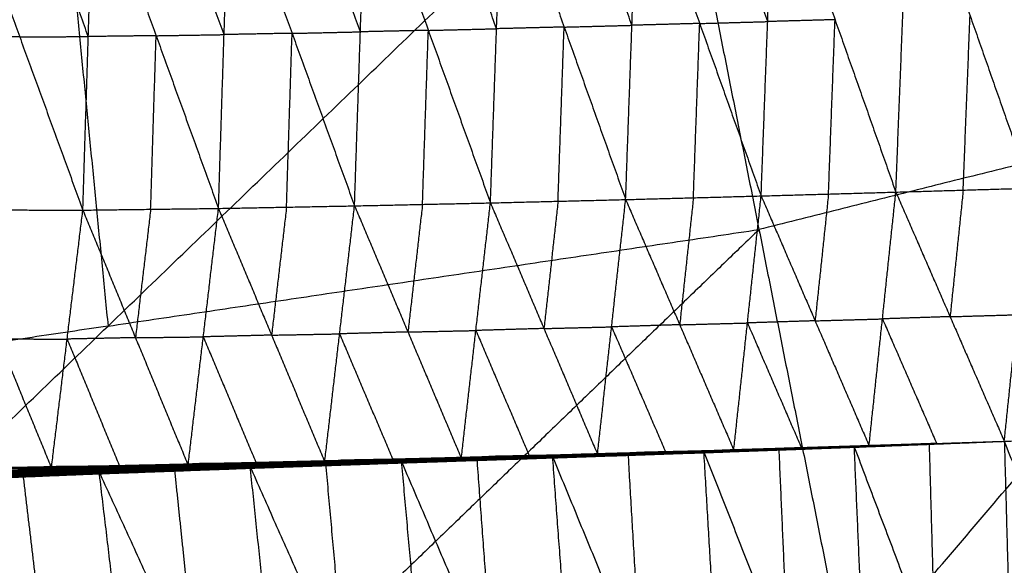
# Model space of a CAD drawing. Header units: millimetres. Extents: x -106 to 110, y -96 to 120.
# Tile 465 of 656: x 13.4 to 19.78, y -72.52 to -68.99. Entities that reach past the tile are written whole.
import ezdxf

# ---------------------------------------------------------------- set-up
doc = ezdxf.new("R2010")
doc.units = ezdxf.units.MM
doc.header["$MEASUREMENT"] = 0
doc.layers.add('Default', color=7, linetype='Continuous', true_color=0x000000)

msp = doc.modelspace()

# ---------------------------------------------------------------- linework, layer by layer
at = {"layer": 'Default'}
for points in [[(18.7644, -73.234, 6.9532), (22.0442, -69.3819, 6.2709), (25.324, -65.5297, 5.5886)], [(10.3328, -74.4847, 6.9532), (13.9744, -70.9726, 6.2709), (17.616, -67.4605, 5.5886)], [(17.616, -67.4605, 5.5886), (18.1902, -70.3472, 6.2709), (18.7644, -73.234, 6.9532)], [(19.0766, -70.1045, 1.301), (19.1211, -68.9751, 0.5182), (19.1656, -67.8457, -0.2646)], [(19.1656, -67.8457, -0.2646), (19.5572, -68.9622, 0.5403), (19.9488, -70.0787, 1.3453)], [(17.3673, -69.024, 0.4339), (17.1681, -68.4653, 0.0327), (16.969, -67.9066, -0.3685)], [(17.3267, -70.1529, 1.2172), (17.3673, -69.024, 0.4339), (17.4079, -67.8951, -0.3493)], [(17.4079, -67.8951, -0.3493), (17.8061, -69.0122, 0.4544), (18.2042, -70.1293, 1.2581)], [(18.2465, -69, 0.4752), (18.0475, -68.4415, 0.0733), (17.8484, -67.8829, -0.3285)], [(18.2042, -70.1293, 1.2581), (18.2465, -69, 0.4752), (18.2888, -67.8708, -0.3077)], [(18.2888, -67.8708, -0.3077), (18.6827, -68.9876, 0.4966), (19.0766, -70.1045, 1.301)], [(13.8466, -69.097, 0.3122), (13.642, -68.5358, -0.0812), (13.4375, -67.9746, -0.4746)], [(13.8113, -70.2213, 1.0934), (13.8466, -69.097, 0.3122), (13.8818, -67.9727, -0.469)], [(13.8818, -67.9727, -0.469), (14.2858, -69.0914, 0.3239), (14.6898, -70.2102, 1.1167)], [(14.7259, -69.0843, 0.3338), (14.5239, -68.5249, -0.0626), (14.322, -67.9655, -0.459)], [(14.6898, -70.2102, 1.1167), (14.7259, -69.0843, 0.3338), (14.7621, -67.9584, -0.4491)], [(14.7621, -67.9584, -0.4491), (15.1664, -69.076, 0.3483), (15.5708, -70.1936, 1.1457)], [(15.6087, -69.0663, 0.3621), (15.4065, -68.5075, -0.0366), (15.2043, -67.9487, -0.4353)], [(15.5708, -70.1936, 1.1457), (15.6087, -69.0663, 0.3621), (15.6466, -67.9391, -0.4215)], [(15.6466, -67.9391, -0.4215), (16.0488, -69.0568, 0.379), (16.451, -70.1744, 1.1795)], [(16.4905, -69.0462, 0.3959), (16.2894, -68.4874, -0.0043), (16.0883, -67.9286, -0.4046)], [(16.451, -70.1744, 1.1795), (16.4905, -69.0462, 0.3959), (16.53, -67.918, -0.3877)], [(16.53, -67.918, -0.3877), (16.9283, -69.0354, 0.4148), (17.3267, -70.1529, 1.2172)], [(12.9932, -67.9766, -0.4803), (13.4023, -69.0989, 0.3065), (13.8113, -70.2213, 1.0934)], [(13.6859, -68.0435, 5.5886), (13.8301, -69.508, 5.9297), (13.9744, -70.9726, 6.2709)], [(18.6827, -68.9876, 0.4966), (18.4646, -68.9938, 0.4859), (18.2465, -69, 0.4752)], [(18.6404, -70.1169, 1.2795), (18.6616, -69.5523, 0.8881), (18.6827, -68.9876, 0.4966)], [(19.5127, -70.0916, 1.3231), (19.5349, -69.5269, 0.9317), (19.5572, -68.9622, 0.5403)], [(16.0488, -69.0568, 0.379), (15.8287, -69.0616, 0.3705), (15.6087, -69.0663, 0.3621)], [(16.0109, -70.184, 1.1626), (16.0298, -69.6204, 0.7708), (16.0488, -69.0568, 0.379)], [(16.0488, -69.0568, 0.379), (16.2696, -69.0515, 0.3875), (16.4905, -69.0462, 0.3959)], [(16.9283, -69.0354, 0.4148), (16.7094, -69.0408, 0.4053), (16.4905, -69.0462, 0.3959)], [(16.8888, -70.1636, 1.1983), (16.9086, -69.5995, 0.8066), (16.9283, -69.0354, 0.4148)], [(16.9283, -69.0354, 0.4148), (17.1478, -69.0297, 0.4243), (17.3673, -69.024, 0.4339)], [(17.8061, -69.0122, 0.4544), (17.5867, -69.0181, 0.4441), (17.3673, -69.024, 0.4339)], [(17.7655, -70.1411, 1.2376), (17.7858, -69.5767, 0.846), (17.8061, -69.0122, 0.4544)], [(17.8061, -69.0122, 0.4544), (18.0263, -69.0061, 0.4648), (18.2465, -69, 0.4752)], [(13.4023, -69.0989, 0.3065), (13.18, -69.0984, 0.3018), (12.9578, -69.0979, 0.2971)], [(13.4023, -69.0989, 0.3065), (13.6244, -69.098, 0.3094), (13.8466, -69.097, 0.3122)], [(14.2858, -69.0914, 0.3239), (14.0662, -69.0942, 0.318), (13.8466, -69.097, 0.3122)], [(14.2505, -70.2157, 1.105), (14.2682, -69.6536, 0.7145), (14.2858, -69.0914, 0.3239)], [(14.2858, -69.0914, 0.3239), (14.5059, -69.0879, 0.3288), (14.7259, -69.0843, 0.3338)], [(15.1664, -69.076, 0.3483), (14.9462, -69.0801, 0.341), (14.7259, -69.0843, 0.3338)], [(15.1303, -70.2019, 1.1312), (15.1484, -69.6389, 0.7397), (15.1664, -69.076, 0.3483)], [(15.1664, -69.076, 0.3483), (15.3876, -69.0712, 0.3552), (15.6087, -69.0663, 0.3621)], [(22.0442, -69.3819, 6.2709), (20.1172, -69.8645, 6.2709), (18.1902, -70.3472, 6.2709)], [(19.0766, -70.1045, 1.301), (19.5127, -70.0916, 1.3231), (19.9488, -70.0787, 1.3453)], [(19.779, -71.7188, 3.7056), (19.8639, -70.8988, 2.5254), (19.9488, -70.0787, 1.3453)], [(17.3267, -70.1529, 1.2172), (17.7655, -70.1411, 1.2376), (18.2042, -70.1293, 1.2581)], [(17.7655, -70.1411, 1.2376), (17.7211, -70.5526, 1.8281), (17.6768, -70.964, 2.4186)], [(18.027, -71.7751, 3.6199), (18.1156, -70.9522, 2.439), (18.2042, -70.1293, 1.2581)], [(18.2042, -70.1293, 1.2581), (18.6404, -70.1169, 1.2795), (19.0766, -70.1045, 1.301)], [(18.2042, -70.1293, 1.2581), (18.5537, -70.9383, 2.4597), (18.9031, -71.7473, 3.6614)], [(18.6404, -70.1169, 1.2795), (18.597, -70.5276, 1.8696), (18.5537, -70.9383, 2.4597)], [(18.9031, -71.7473, 3.6614), (18.9899, -70.9259, 2.4812), (19.0766, -70.1045, 1.301)], [(19.0766, -70.1045, 1.301), (19.4278, -70.9116, 2.5033), (19.779, -71.7188, 3.7056)], [(19.5127, -70.0916, 1.3231), (19.4703, -70.5016, 1.9132), (19.4278, -70.9116, 2.5033)], [(14.6898, -70.2102, 1.1167), (15.1303, -70.2019, 1.1312), (15.5708, -70.1936, 1.1457)], [(15.1303, -70.2019, 1.1312), (15.082, -70.6165, 1.7221), (15.0337, -71.0312, 2.3129)], [(15.3777, -71.8521, 3.5091), (15.4742, -71.0228, 2.3274), (15.5708, -70.1936, 1.1457)], [(15.5708, -70.1936, 1.1457), (16.0109, -70.184, 1.1626), (16.451, -70.1744, 1.1795)], [(15.5708, -70.1936, 1.1457), (15.9166, -71.0108, 2.3447), (16.2624, -71.828, 3.5438)], [(16.0109, -70.184, 1.1626), (15.9638, -70.5974, 1.7537), (15.9166, -71.0108, 2.3447)], [(16.2624, -71.828, 3.5438), (16.3567, -71.0012, 2.3617), (16.451, -70.1744, 1.1795)], [(16.451, -70.1744, 1.1795), (16.8888, -70.1636, 1.1983), (17.3267, -70.1529, 1.2172)], [(16.451, -70.1744, 1.1795), (16.7977, -70.9883, 2.3801), (17.1444, -71.8022, 3.5806)], [(16.8888, -70.1636, 1.1983), (16.8433, -70.576, 1.7892), (16.7977, -70.9883, 2.3801)], [(17.1444, -71.8022, 3.5806), (17.2356, -70.9776, 2.3989), (17.3267, -70.1529, 1.2172)], [(17.3267, -70.1529, 1.2172), (17.6768, -70.964, 2.4186), (18.027, -71.7751, 3.6199)], [(12.9224, -70.2193, 1.0746), (13.2651, -71.0557, 2.2601), (13.6079, -71.8921, 3.4457)], [(12.9224, -70.2193, 1.0746), (13.3668, -70.2203, 1.084), (13.8113, -70.2213, 1.0934)], [(13.6079, -71.8921, 3.4457), (13.7096, -71.0567, 2.2695), (13.8113, -70.2213, 1.0934)], [(13.8113, -70.2213, 1.0934), (14.2505, -70.2157, 1.105), (14.6898, -70.2102, 1.1167)], [(13.8113, -70.2213, 1.0934), (14.1522, -71.0477, 2.285), (14.493, -71.8741, 3.4766)], [(14.2505, -70.2157, 1.105), (14.2014, -70.6317, 1.695), (14.1522, -71.0477, 2.285)], [(14.493, -71.8741, 3.4766), (14.5914, -71.0422, 2.2967), (14.6898, -70.2102, 1.1167)], [(14.6898, -70.2102, 1.1167), (15.0337, -71.0312, 2.3129), (15.3777, -71.8521, 3.5091)], [(13.9744, -70.9726, 6.2709), (16.0823, -70.6599, 6.2709), (18.1902, -70.3472, 6.2709)], [(18.1902, -70.3472, 6.2709), (16.3694, -72.1033, 6.612), (14.5486, -73.8593, 6.9532)], [(19.4278, -70.9116, 2.5033), (19.6459, -70.9052, 2.5143), (19.8639, -70.8988, 2.5254)], [(13.9744, -70.9726, 6.2709), (12.0093, -71.2641, 6.2709), (10.0443, -71.5556, 6.2709)], [(17.6768, -70.964, 2.4186), (17.4562, -70.9708, 2.4087), (17.2356, -70.9776, 2.3989)], [(17.6768, -70.964, 2.4186), (17.8962, -70.9581, 2.4288), (18.1156, -70.9522, 2.439)], [(18.5537, -70.9383, 2.4597), (18.3346, -70.9453, 2.4494), (18.1156, -70.9522, 2.439)], [(18.1156, -70.9522, 2.439), (18.2903, -71.3567, 3.0398), (18.4651, -71.7612, 3.6407)], [(18.5537, -70.9383, 2.4597), (18.7718, -70.9321, 2.4705), (18.9899, -70.9259, 2.4812)], [(19.4278, -70.9116, 2.5033), (19.2088, -70.9188, 2.4922), (18.9899, -70.9259, 2.4812)], [(18.9899, -70.9259, 2.4812), (19.1655, -71.3294, 3.0824), (19.3411, -71.733, 3.6835)], [(15.0337, -71.0312, 2.3129), (14.8126, -71.0367, 2.3048), (14.5914, -71.0422, 2.2967)], [(15.0337, -71.0312, 2.3129), (15.254, -71.027, 2.3202), (15.4742, -71.0228, 2.3274)], [(15.9166, -71.0108, 2.3447), (15.6954, -71.0168, 2.3361), (15.4742, -71.0228, 2.3274)], [(15.4742, -71.0228, 2.3274), (15.6472, -71.4314, 2.9269), (15.8201, -71.84, 3.5264)], [(15.9166, -71.0108, 2.3447), (16.1367, -71.006, 2.3532), (16.3567, -71.0012, 2.3617)], [(16.7977, -70.9883, 2.3801), (16.5772, -70.9948, 2.3709), (16.3567, -71.0012, 2.3617)], [(16.3567, -71.0012, 2.3617), (16.5301, -71.4082, 2.9619), (16.7034, -71.8151, 3.5622)], [(16.7977, -70.9883, 2.3801), (17.0166, -70.9829, 2.3895), (17.2356, -70.9776, 2.3989)], [(17.2356, -70.9776, 2.3989), (17.4106, -71.3831, 2.9996), (17.5857, -71.7887, 3.6003)], [(13.2651, -71.0557, 2.2601), (13.4874, -71.0562, 2.2648), (13.7096, -71.0567, 2.2695)], [(14.1522, -71.0477, 2.285), (13.9309, -71.0522, 2.2772), (13.7096, -71.0567, 2.2695)], [(13.7096, -71.0567, 2.2695), (13.88, -71.4699, 2.8653), (14.0505, -71.8831, 3.4611)], [(14.1522, -71.0477, 2.285), (14.3718, -71.0449, 2.2908), (14.5914, -71.0422, 2.2967)], [(14.5914, -71.0422, 2.2967), (14.7634, -71.4526, 2.8948), (14.9354, -71.8631, 3.4929)], [(18.7644, -73.234, 6.9532), (22.8986, -72.1984, 6.9532), (27.0328, -71.1629, 6.9532)], [(19.3897, -76.3776, 7.9444), (23.2112, -73.7702, 7.4488), (27.0328, -71.1629, 6.9532)], [(18.7978, -71.7561, 3.6498), (19.2884, -71.7374, 3.6777), (19.779, -71.7188, 3.7056)], [(18.8015, -71.7533, 3.6533), (19.0468, -71.744, 3.6673), (19.2921, -71.7346, 3.6812)], [(19.2884, -71.7374, 3.6777), (19.0449, -71.7454, 3.6655), (18.8015, -71.7533, 3.6533)], [(19.294, -71.738, 3.6751), (19.0487, -71.7473, 3.6612), (18.8034, -71.7567, 3.6472)], [(18.8052, -71.7505, 3.6569), (19.2921, -71.7346, 3.6812), (19.779, -71.7188, 3.7056)], [(18.8091, -71.7572, 3.6447), (19.294, -71.738, 3.6751), (19.779, -71.7188, 3.7056)], [(19.2987, -71.7372, 3.6741), (19.0562, -71.7468, 3.6589), (18.8137, -71.7565, 3.6437)], [(18.8183, -71.7557, 3.6427), (19.2987, -71.7372, 3.6741), (19.779, -71.7188, 3.7056)], [(19.3006, -71.7365, 3.6741), (19.0604, -71.7458, 3.6583), (18.8202, -71.755, 3.6426)], [(18.8222, -71.7543, 3.6426), (19.3006, -71.7365, 3.6741), (19.779, -71.7188, 3.7056)], [(19.3022, -71.7358, 3.6745), (19.063, -71.7446, 3.6588), (18.8238, -71.7535, 3.643)], [(18.8255, -71.7528, 3.6435), (19.3022, -71.7358, 3.6745), (19.779, -71.7188, 3.7056)], [(19.3047, -71.7344, 3.6775), (19.0663, -71.7429, 3.6619), (18.8279, -71.7514, 3.6464)], [(18.8303, -71.75, 3.6494), (19.3047, -71.7344, 3.6775), (19.779, -71.7188, 3.7056)], [(19.3411, -71.733, 3.6835), (19.1039, -71.7408, 3.6695), (18.8667, -71.7486, 3.6554)], [(18.8667, -71.7486, 3.6554), (19.0857, -71.7415, 3.6664), (19.3047, -71.7344, 3.6775)], [(18.9031, -71.7473, 3.6614), (19.3411, -71.733, 3.6835), (19.779, -71.7188, 3.7056)], [(19.2884, -71.7374, 3.6777), (19.2912, -71.7377, 3.6764), (19.294, -71.738, 3.6751)], [(19.2921, -71.7346, 3.6812), (19.3117, -72.4388, 3.3889), (19.3312, -73.1429, 3.0965)], [(19.294, -71.738, 3.6751), (19.2963, -71.7376, 3.6746), (19.2987, -71.7372, 3.6741)], [(19.2987, -71.7372, 3.6741), (19.2996, -71.7369, 3.6741), (19.3006, -71.7365, 3.6741)], [(19.3006, -71.7365, 3.6741), (19.3014, -71.7362, 3.6743), (19.3022, -71.7358, 3.6745)], [(19.3022, -71.7358, 3.6745), (19.3035, -71.7351, 3.676), (19.3047, -71.7344, 3.6775)], [(19.779, -71.7188, 3.7056), (20.4498, -71.6969, 3.7418), (21.1206, -71.675, 3.7779)], [(19.779, -71.7188, 3.7056), (19.7791, -71.7188, 3.7056), (19.7791, -71.7188, 3.7056)], [(19.779, -71.7188, 3.7056), (19.8181, -73.127, 3.1209), (19.8572, -74.5353, 2.5362)], [(19.779, -71.7188, 3.7056), (20.3338, -73.1116, 3.151), (20.8887, -74.5045, 2.5963)], [(16.2624, -71.828, 3.5438), (16.7034, -71.8151, 3.5622), (17.1444, -71.8022, 3.5806)], [(16.8256, -71.8259, 3.5617), (17.3286, -71.8041, 3.5866), (17.8315, -71.7822, 3.6115)], [(16.8256, -71.8259, 3.5617), (17.3193, -71.8088, 3.5822), (17.8129, -71.7916, 3.6026)], [(16.8386, -71.8201, 3.5655), (17.0901, -71.8092, 3.578), (17.3415, -71.7982, 3.5904)], [(16.8516, -71.8142, 3.5694), (17.3415, -71.7982, 3.5904), (17.8315, -71.7822, 3.6115)], [(16.8566, -71.8261, 3.5539), (17.3347, -71.8088, 3.5783), (17.8129, -71.7916, 3.6026)], [(16.8566, -71.8261, 3.5539), (17.3452, -71.8094, 3.5746), (17.8339, -71.7927, 3.5953)], [(16.8826, -71.8195, 3.5502), (17.367, -71.8042, 3.5712), (17.8514, -71.7888, 3.5921)], [(16.8826, -71.8195, 3.5502), (17.3582, -71.8061, 3.5728), (17.8339, -71.7927, 3.5953)], [(17.3726, -71.802, 3.5706), (17.1304, -71.8097, 3.5601), (16.8882, -71.8173, 3.5496)], [(16.8939, -71.8151, 3.549), (17.3764, -71.8005, 3.5703), (17.8589, -71.7859, 3.5916)], [(16.8939, -71.8151, 3.549), (17.3726, -71.802, 3.5706), (17.8514, -71.7888, 3.5921)], [(17.3814, -71.7983, 3.5705), (17.1401, -71.8056, 3.5599), (16.8989, -71.8129, 3.5492)], [(16.9039, -71.8107, 3.5494), (17.3847, -71.7968, 3.571), (17.8655, -71.7828, 3.5925)], [(16.9039, -71.8107, 3.5494), (17.3814, -71.7983, 3.5705), (17.8589, -71.7859, 3.5916)], [(17.3926, -71.7938, 3.5756), (17.1522, -71.8008, 3.5648), (16.9118, -71.8078, 3.5541)], [(16.9198, -71.8048, 3.5587), (17.3978, -71.7915, 3.5799), (17.8758, -71.7783, 3.6011)], [(16.9198, -71.8048, 3.5587), (17.3926, -71.7938, 3.5756), (17.8655, -71.7828, 3.5925)], [(16.9198, -71.8048, 3.5587), (17.0321, -71.8035, 3.5697), (17.1444, -71.8022, 3.5806)], [(17.5101, -71.7902, 3.5909), (17.2711, -71.7969, 3.5803), (17.0321, -71.8035, 3.5697)], [(17.0321, -71.8035, 3.5697), (17.2149, -71.7975, 3.5748), (17.3978, -71.7915, 3.5799)], [(17.1444, -71.8022, 3.5806), (17.5857, -71.7887, 3.6003), (18.027, -71.7751, 3.6199)], [(17.1444, -71.8022, 3.5806), (17.5101, -71.7902, 3.5909), (17.8758, -71.7783, 3.6011)], [(17.3286, -71.8041, 3.5866), (17.5754, -71.7955, 3.5968), (17.8222, -71.7869, 3.6071)], [(17.3347, -71.8088, 3.5783), (17.5791, -71.8005, 3.5886), (17.8234, -71.7922, 3.599)], [(17.3415, -71.7982, 3.5904), (17.3828, -72.5011, 3.2962), (17.4241, -73.2041, 3.002)], [(17.8234, -71.7922, 3.599), (17.5843, -71.8008, 3.5868), (17.3452, -71.8094, 3.5746)], [(17.3582, -71.8061, 3.5728), (17.6004, -71.7984, 3.5832), (17.8426, -71.7907, 3.5937)], [(17.8426, -71.7907, 3.5937), (17.6048, -71.7975, 3.5825), (17.367, -71.8042, 3.5712)], [(17.367, -71.8042, 3.5712), (17.3698, -71.8031, 3.5709), (17.3726, -71.802, 3.5706)], [(17.3726, -71.802, 3.5706), (17.6139, -71.7946, 3.5812), (17.8551, -71.7873, 3.5919)], [(17.8551, -71.7873, 3.5919), (17.6158, -71.7939, 3.5811), (17.3764, -71.8005, 3.5703)], [(17.3764, -71.8005, 3.5703), (17.3789, -71.7994, 3.5704), (17.3814, -71.7983, 3.5705)], [(17.3814, -71.7983, 3.5705), (17.6218, -71.7913, 3.5813), (17.8622, -71.7844, 3.592)], [(17.8622, -71.7844, 3.592), (17.6234, -71.7906, 3.5815), (17.3847, -71.7968, 3.571)], [(17.3847, -71.7968, 3.571), (17.3886, -71.7953, 3.5733), (17.3926, -71.7938, 3.5756)], [(17.3926, -71.7938, 3.5756), (17.6316, -71.7872, 3.5862), (17.8706, -71.7805, 3.5968)], [(17.8706, -71.7805, 3.5968), (17.6342, -71.786, 3.5883), (17.3978, -71.7915, 3.5799)], [(17.5101, -71.7902, 3.5909), (17.7308, -71.7835, 3.6007), (17.9514, -71.7767, 3.6105)], [(17.5857, -71.7887, 3.6003), (17.5479, -71.7895, 3.5956), (17.5101, -71.7902, 3.5909)], [(17.8129, -71.7916, 3.6026), (18.3091, -71.7711, 3.6297), (18.8052, -71.7505, 3.6569)], [(17.8129, -71.7916, 3.6026), (18.3053, -71.7738, 3.6262), (18.7978, -71.7561, 3.6498)], [(17.8129, -71.7916, 3.6026), (17.8222, -71.7869, 3.6071), (17.8315, -71.7822, 3.6115)], [(17.8129, -71.7916, 3.6026), (17.8234, -71.7922, 3.599), (17.8339, -71.7927, 3.5953)], [(17.8222, -71.7869, 3.6071), (18.0703, -71.7766, 3.6206), (18.3184, -71.7663, 3.6342)], [(18.3091, -71.7711, 3.6297), (18.0656, -71.779, 3.6184), (17.8222, -71.7869, 3.6071)], [(18.3158, -71.7744, 3.6226), (18.0696, -71.7833, 3.6108), (17.8234, -71.7922, 3.599)], [(17.8315, -71.7822, 3.6115), (18.3184, -71.7663, 3.6342), (18.8052, -71.7505, 3.6569)], [(17.8315, -71.7822, 3.6115), (17.9141, -73.188, 3.0231), (17.9966, -74.5939, 2.4346)], [(17.8315, -71.7822, 3.6115), (18.3795, -73.1731, 3.0478), (18.9274, -74.5641, 2.4841)], [(17.8339, -71.7927, 3.5953), (18.3158, -71.7744, 3.6226), (18.7978, -71.7561, 3.6498)], [(17.8339, -71.7927, 3.5953), (18.3215, -71.775, 3.62), (18.8091, -71.7572, 3.6447)], [(17.8339, -71.7927, 3.5953), (17.8426, -71.7907, 3.5937), (17.8514, -71.7888, 3.5921)], [(18.3302, -71.773, 3.6184), (18.0864, -71.7819, 3.6061), (17.8426, -71.7907, 3.5937)], [(17.8514, -71.7888, 3.5921), (18.3348, -71.7722, 3.6174), (18.8183, -71.7557, 3.6427)], [(17.8514, -71.7888, 3.5921), (18.3302, -71.773, 3.6184), (18.8091, -71.7572, 3.6447)], [(17.8514, -71.7888, 3.5921), (17.8551, -71.7873, 3.5919), (17.8589, -71.7859, 3.5916)], [(18.3386, -71.7708, 3.6171), (18.0969, -71.7791, 3.6045), (17.8551, -71.7873, 3.5919)], [(17.8589, -71.7859, 3.5916), (18.3405, -71.7701, 3.6171), (18.8222, -71.7543, 3.6426)], [(17.8589, -71.7859, 3.5916), (18.3386, -71.7708, 3.6171), (18.8183, -71.7557, 3.6427)], [(17.8589, -71.7859, 3.5916), (17.8622, -71.7844, 3.592), (17.8655, -71.7828, 3.5925)], [(18.3438, -71.7686, 3.6175), (18.103, -71.7765, 3.6048), (17.8622, -71.7844, 3.592)], [(17.8655, -71.7828, 3.5925), (18.3455, -71.7678, 3.618), (18.8255, -71.7528, 3.6435)], [(17.8655, -71.7828, 3.5925), (18.3438, -71.7686, 3.6175), (18.8222, -71.7543, 3.6426)], [(17.8655, -71.7828, 3.5925), (17.8706, -71.7805, 3.5968), (17.8758, -71.7783, 3.6011)], [(18.3506, -71.7655, 3.6223), (18.1106, -71.773, 3.6095), (17.8706, -71.7805, 3.5968)], [(17.8758, -71.7783, 3.6011), (18.3531, -71.7641, 3.6252), (18.8303, -71.75, 3.6494)], [(17.8758, -71.7783, 3.6011), (18.3506, -71.7655, 3.6223), (18.8255, -71.7528, 3.6435)], [(17.8758, -71.7783, 3.6011), (17.9514, -71.7767, 3.6105), (18.027, -71.7751, 3.6199)], [(18.4286, -71.7626, 3.6347), (18.19, -71.7696, 3.6226), (17.9514, -71.7767, 3.6105)], [(18.027, -71.7751, 3.6199), (18.4651, -71.7612, 3.6407), (18.9031, -71.7473, 3.6614)], [(18.027, -71.7751, 3.6199), (18.4286, -71.7626, 3.6347), (18.8303, -71.75, 3.6494)], [(18.3053, -71.7738, 3.6262), (18.3072, -71.7724, 3.628), (18.3091, -71.7711, 3.6297)], [(18.3053, -71.7738, 3.6262), (18.3106, -71.7741, 3.6244), (18.3158, -71.7744, 3.6226)], [(18.3091, -71.7711, 3.6297), (18.5553, -71.7622, 3.6415), (18.8015, -71.7533, 3.6533)], [(18.3158, -71.7744, 3.6226), (18.5596, -71.7655, 3.6349), (18.8034, -71.7567, 3.6472)], [(18.3184, -71.7663, 3.6342), (18.3489, -72.4697, 3.341), (18.3795, -73.1731, 3.0478)], [(18.8034, -71.7567, 3.6472), (18.5624, -71.7658, 3.6336), (18.3215, -71.775, 3.62)], [(18.3215, -71.775, 3.62), (18.3258, -71.774, 3.6192), (18.3302, -71.773, 3.6184)], [(18.3302, -71.773, 3.6184), (18.5719, -71.7647, 3.631), (18.8137, -71.7565, 3.6437)], [(18.8137, -71.7565, 3.6437), (18.5743, -71.7643, 3.6305), (18.3348, -71.7722, 3.6174)], [(18.3348, -71.7722, 3.6174), (18.3367, -71.7715, 3.6173), (18.3386, -71.7708, 3.6171)], [(18.3386, -71.7708, 3.6171), (18.5794, -71.7629, 3.6299), (18.8202, -71.755, 3.6426)], [(18.8202, -71.755, 3.6426), (18.5804, -71.7625, 3.6298), (18.3405, -71.7701, 3.6171)], [(18.3405, -71.7701, 3.6171), (18.3422, -71.7693, 3.6173), (18.3438, -71.7686, 3.6175)], [(18.3438, -71.7686, 3.6175), (18.5838, -71.761, 3.6303), (18.8238, -71.7535, 3.643)], [(18.8238, -71.7535, 3.643), (18.5847, -71.7607, 3.6305), (18.3455, -71.7678, 3.618)], [(18.3455, -71.7678, 3.618), (18.3481, -71.7666, 3.6201), (18.3506, -71.7655, 3.6223)], [(18.3506, -71.7655, 3.6223), (18.5893, -71.7584, 3.6343), (18.8279, -71.7514, 3.6464)], [(18.8279, -71.7514, 3.6464), (18.5905, -71.7578, 3.6358), (18.3531, -71.7641, 3.6252)], [(18.3531, -71.7641, 3.6252), (18.3908, -71.7634, 3.6299), (18.4286, -71.7626, 3.6347)], [(18.4286, -71.7626, 3.6347), (18.6477, -71.7556, 3.645), (18.8667, -71.7486, 3.6554)], [(18.8667, -71.7486, 3.6554), (18.6659, -71.7549, 3.6481), (18.4651, -71.7612, 3.6407)], [(18.7978, -71.7561, 3.6498), (18.8015, -71.7533, 3.6533), (18.8052, -71.7505, 3.6569)], [(18.7978, -71.7561, 3.6498), (18.8034, -71.7567, 3.6472), (18.8091, -71.7572, 3.6447)], [(18.8052, -71.7505, 3.6569), (18.8663, -73.1573, 3.0705), (18.9274, -74.5641, 2.4841)], [(18.8052, -71.7505, 3.6569), (19.3312, -73.1429, 3.0965), (19.8572, -74.5353, 2.5362)], [(18.8091, -71.7572, 3.6447), (18.8137, -71.7565, 3.6437), (18.8183, -71.7557, 3.6427)], [(18.8183, -71.7557, 3.6427), (18.8202, -71.755, 3.6426), (18.8222, -71.7543, 3.6426)], [(18.8222, -71.7543, 3.6426), (18.8238, -71.7535, 3.643), (18.8255, -71.7528, 3.6435)], [(18.8255, -71.7528, 3.6435), (18.8279, -71.7514, 3.6464), (18.8303, -71.75, 3.6494)], [(18.8303, -71.75, 3.6494), (18.8667, -71.7486, 3.6554), (18.9031, -71.7473, 3.6614)], [(14.0108, -71.8886, 3.4358), (14.4937, -71.8758, 3.4549), (14.9766, -71.8629, 3.474)], [(14.0413, -71.8756, 3.446), (14.5222, -71.8644, 3.4645), (15.003, -71.8533, 3.4831)], [(14.0413, -71.8756, 3.446), (14.509, -71.8693, 3.46), (14.9766, -71.8629, 3.474)], [(14.748, -71.8637, 3.4798), (14.5076, -71.8693, 3.4706), (14.2672, -71.8749, 3.4613)], [(14.2672, -71.8749, 3.4613), (14.3947, -71.8697, 3.4629), (14.5222, -71.8644, 3.4645)], [(14.493, -71.8741, 3.4766), (14.9354, -71.8631, 3.4929), (15.3777, -71.8521, 3.5091)], [(14.493, -71.8741, 3.4766), (14.748, -71.8637, 3.4798), (15.003, -71.8533, 3.4831)], [(14.509, -71.8693, 3.46), (14.7494, -71.8637, 3.4693), (14.9898, -71.8581, 3.4785)], [(14.9898, -71.8581, 3.4785), (14.756, -71.8613, 3.4715), (14.5222, -71.8644, 3.4645)], [(14.748, -71.8637, 3.4798), (14.9692, -71.8582, 3.488), (15.1904, -71.8527, 3.4961)], [(14.9354, -71.8631, 3.4929), (14.8417, -71.8634, 3.4864), (14.748, -71.8637, 3.4798)], [(14.8485, -71.895, 3.491), (15.3609, -71.8708, 3.5109), (15.8733, -71.8467, 3.5307)], [(14.8485, -71.895, 3.491), (15.3435, -71.8775, 3.5081), (15.8384, -71.86, 3.5251)], [(14.8708, -71.8874, 3.4933), (15.127, -71.8753, 3.5032), (15.3832, -71.8632, 3.5131)], [(14.893, -71.8798, 3.4956), (15.3832, -71.8632, 3.5131), (15.8733, -71.8467, 3.5307)], [(14.8991, -71.8917, 3.4829), (15.3889, -71.8751, 3.5002), (15.8787, -71.8586, 3.5175)], [(14.8991, -71.8917, 3.4829), (15.3687, -71.8759, 3.504), (15.8384, -71.86, 3.5251)], [(14.9417, -71.8785, 3.478), (15.4272, -71.8637, 3.4957), (15.9127, -71.849, 3.5133)], [(14.9417, -71.8785, 3.478), (15.4102, -71.8685, 3.4977), (15.8787, -71.8586, 3.5175)], [(15.4364, -71.8598, 3.4942), (15.1937, -71.8671, 3.4854), (14.951, -71.8745, 3.4766)], [(14.9602, -71.8705, 3.4751), (15.4438, -71.8568, 3.4932), (15.9274, -71.843, 3.5113)], [(14.9602, -71.8705, 3.4751), (15.4364, -71.8598, 3.4942), (15.9127, -71.849, 3.5133)], [(14.9602, -71.8705, 3.4751), (14.9684, -71.8667, 3.4746), (14.9766, -71.8629, 3.474)], [(15.452, -71.8529, 3.4926), (15.2102, -71.8598, 3.4836), (14.9684, -71.8667, 3.4746)], [(14.9766, -71.8629, 3.474), (15.4585, -71.85, 3.4925), (15.9404, -71.8371, 3.5109)], [(14.9766, -71.8629, 3.474), (15.452, -71.8529, 3.4926), (15.9274, -71.843, 3.5113)], [(14.9766, -71.8629, 3.474), (14.9898, -71.8581, 3.4785), (15.003, -71.8533, 3.4831)], [(15.4717, -71.8452, 3.497), (15.2308, -71.8516, 3.4878), (14.9898, -71.8581, 3.4785)], [(15.003, -71.8533, 3.4831), (15.4821, -71.8415, 3.5015), (15.9613, -71.8297, 3.52)], [(15.003, -71.8533, 3.4831), (15.4717, -71.8452, 3.497), (15.9404, -71.8371, 3.5109)], [(15.003, -71.8533, 3.4831), (15.1904, -71.8527, 3.4961), (15.3777, -71.8521, 3.5091)], [(15.6695, -71.8409, 3.5146), (15.4299, -71.8468, 3.5053), (15.1904, -71.8527, 3.4961)], [(15.1904, -71.8527, 3.4961), (15.3363, -71.8471, 3.4988), (15.4821, -71.8415, 3.5015)], [(15.3609, -71.8708, 3.5109), (15.6084, -71.8621, 3.5194), (15.8559, -71.8534, 3.5279)], [(15.3687, -71.8759, 3.504), (15.6137, -71.8676, 3.5127), (15.8586, -71.8593, 3.5213)], [(15.3777, -71.8521, 3.5091), (15.8201, -71.84, 3.5264), (16.2624, -71.828, 3.5438)], [(15.3777, -71.8521, 3.5091), (15.6695, -71.8409, 3.5146), (15.9613, -71.8297, 3.52)], [(15.3832, -71.8632, 3.5131), (15.4462, -72.5655, 3.2173), (15.5093, -73.2678, 2.9214)], [(15.8586, -71.8593, 3.5213), (15.6237, -71.8672, 3.5107), (15.3889, -71.8751, 3.5002)], [(15.4102, -71.8685, 3.4977), (15.653, -71.8612, 3.5066), (15.8957, -71.8538, 3.5154)], [(15.8957, -71.8538, 3.5154), (15.6614, -71.8588, 3.5055), (15.4272, -71.8637, 3.4957)], [(15.4272, -71.8637, 3.4957), (15.4318, -71.8617, 3.4949), (15.4364, -71.8598, 3.4942)], [(15.4364, -71.8598, 3.4942), (15.6782, -71.8529, 3.5033), (15.92, -71.846, 3.5123)], [(15.92, -71.846, 3.5123), (15.6819, -71.8514, 3.5028), (15.4438, -71.8568, 3.4932)], [(15.4438, -71.8568, 3.4932), (15.4479, -71.8548, 3.4929), (15.452, -71.8529, 3.4926)], [(15.452, -71.8529, 3.4926), (15.6929, -71.8465, 3.5019), (15.9339, -71.84, 3.5111)], [(15.9339, -71.84, 3.5111), (15.6962, -71.845, 3.5018), (15.4585, -71.85, 3.4925)], [(15.4585, -71.85, 3.4925), (15.4651, -71.8476, 3.4947), (15.4717, -71.8452, 3.497)], [(15.4717, -71.8452, 3.497), (15.7113, -71.8393, 3.5062), (15.9509, -71.8334, 3.5155)], [(15.9509, -71.8334, 3.5155), (15.7165, -71.8374, 3.5085), (15.4821, -71.8415, 3.5015)], [(15.6695, -71.8409, 3.5146), (15.8907, -71.8349, 3.5232), (16.1119, -71.8288, 3.5319)], [(15.8201, -71.84, 3.5264), (15.7448, -71.8405, 3.5205), (15.6695, -71.8409, 3.5146)], [(15.8384, -71.86, 3.5251), (16.345, -71.8371, 3.5472), (16.8516, -71.8142, 3.5694)], [(15.8384, -71.86, 3.5251), (16.332, -71.843, 3.5434), (16.8256, -71.8259, 3.5617)], [(15.8384, -71.86, 3.5251), (15.8559, -71.8534, 3.5279), (15.8733, -71.8467, 3.5307)], [(15.8384, -71.86, 3.5251), (15.8586, -71.8593, 3.5213), (15.8787, -71.8586, 3.5175)], [(15.8559, -71.8534, 3.5279), (16.1092, -71.8419, 3.539), (16.3624, -71.8305, 3.55)], [(16.345, -71.8371, 3.5472), (16.1004, -71.8453, 3.5376), (15.8559, -71.8534, 3.5279)], [(16.3522, -71.8423, 3.5396), (16.1054, -71.8508, 3.5304), (15.8586, -71.8593, 3.5213)], [(15.8733, -71.8467, 3.5307), (16.3624, -71.8305, 3.55), (16.8516, -71.8142, 3.5694)], [(15.8733, -71.8467, 3.5307), (15.9995, -73.2512, 2.939), (16.1256, -74.6557, 2.3472)], [(15.8733, -71.8467, 3.5307), (16.4667, -73.2357, 2.9596), (17.0601, -74.6246, 2.3885)], [(15.8787, -71.8586, 3.5175), (16.3522, -71.8423, 3.5396), (16.8256, -71.8259, 3.5617)], [(15.8787, -71.8586, 3.5175), (16.3676, -71.8423, 3.5357), (16.8566, -71.8261, 3.5539)], [(15.8787, -71.8586, 3.5175), (15.8957, -71.8538, 3.5154), (15.9127, -71.849, 3.5133)], [(16.3846, -71.8375, 3.5336), (16.1402, -71.8457, 3.5245), (15.8957, -71.8538, 3.5154)], [(15.9127, -71.849, 3.5133), (16.3976, -71.8343, 3.5318), (16.8826, -71.8195, 3.5502)], [(15.9127, -71.849, 3.5133), (16.3846, -71.8375, 3.5336), (16.8566, -71.8261, 3.5539)], [(15.9127, -71.849, 3.5133), (15.92, -71.846, 3.5123), (15.9274, -71.843, 3.5113)], [(16.405, -71.8312, 3.5308), (16.1625, -71.8386, 3.5215), (15.92, -71.846, 3.5123)], [(15.9274, -71.843, 3.5113), (16.4106, -71.8291, 3.5302), (16.8939, -71.8151, 3.549)], [(15.9274, -71.843, 3.5113), (16.405, -71.8312, 3.5308), (16.8826, -71.8195, 3.5502)], [(15.9274, -71.843, 3.5113), (15.9339, -71.84, 3.5111), (15.9404, -71.8371, 3.5109)], [(16.4171, -71.8261, 3.53), (16.1755, -71.8331, 3.5205), (15.9339, -71.84, 3.5111)], [(15.9404, -71.8371, 3.5109), (16.4221, -71.8239, 3.5302), (16.9039, -71.8107, 3.5494)], [(15.9404, -71.8371, 3.5109), (16.4171, -71.8261, 3.53), (16.8939, -71.8151, 3.549)], [(15.9404, -71.8371, 3.5109), (15.9509, -71.8334, 3.5155), (15.9613, -71.8297, 3.52)], [(16.4326, -71.8202, 3.5347), (16.1917, -71.8268, 3.5251), (15.9509, -71.8334, 3.5155)], [(15.9613, -71.8297, 3.52), (16.4405, -71.8172, 3.5393), (16.9198, -71.8048, 3.5587)], [(15.9613, -71.8297, 3.52), (16.4326, -71.8202, 3.5347), (16.9039, -71.8107, 3.5494)], [(15.9613, -71.8297, 3.52), (16.1119, -71.8288, 3.5319), (16.2624, -71.828, 3.5438)], [(16.5911, -71.8164, 3.5512), (16.3515, -71.8226, 3.5416), (16.1119, -71.8288, 3.5319)], [(16.1119, -71.8288, 3.5319), (16.2762, -71.823, 3.5356), (16.4405, -71.8172, 3.5393)], [(16.2624, -71.828, 3.5438), (16.5911, -71.8164, 3.5512), (16.9198, -71.8048, 3.5587)], [(16.332, -71.843, 3.5434), (16.3385, -71.8401, 3.5453), (16.345, -71.8371, 3.5472)], [(16.332, -71.843, 3.5434), (16.3421, -71.8426, 3.5415), (16.3522, -71.8423, 3.5396)], [(16.345, -71.8371, 3.5472), (16.5918, -71.8286, 3.5564), (16.8386, -71.8201, 3.5655)], [(16.3522, -71.8423, 3.5396), (16.5966, -71.8341, 3.5487), (16.8411, -71.826, 3.5578)], [(16.3624, -71.8305, 3.55), (16.4146, -72.5331, 3.2548), (16.4667, -73.2357, 2.9596)], [(16.8411, -71.826, 3.5578), (16.6044, -71.8342, 3.5467), (16.3676, -71.8423, 3.5357)], [(16.3676, -71.8423, 3.5357), (16.3761, -71.8399, 3.5347), (16.3846, -71.8375, 3.5336)], [(16.3846, -71.8375, 3.5336), (16.6271, -71.8302, 3.5428), (16.8696, -71.8228, 3.5521)], [(16.8696, -71.8228, 3.5521), (16.6336, -71.8285, 3.5419), (16.3976, -71.8343, 3.5318)], [(16.3976, -71.8343, 3.5318), (16.4013, -71.8328, 3.5313), (16.405, -71.8312, 3.5308)], [(16.405, -71.8312, 3.5308), (16.6466, -71.8243, 3.5402), (16.8882, -71.8173, 3.5496)], [(16.8882, -71.8173, 3.5496), (16.6494, -71.8232, 3.5399), (16.4106, -71.8291, 3.5302)], [(16.4106, -71.8291, 3.5302), (16.4139, -71.8276, 3.5301), (16.4171, -71.8261, 3.53)], [(16.4171, -71.8261, 3.53), (16.658, -71.8195, 3.5396), (16.8989, -71.8129, 3.5492)], [(16.8989, -71.8129, 3.5492), (16.6605, -71.8184, 3.5397), (16.4221, -71.8239, 3.5302)], [(16.4221, -71.8239, 3.5302), (16.4274, -71.8221, 3.5325), (16.4326, -71.8202, 3.5347)], [(16.4326, -71.8202, 3.5347), (16.6722, -71.814, 3.5444), (16.9118, -71.8078, 3.5541)], [(16.9118, -71.8078, 3.5541), (16.6762, -71.8125, 3.5467), (16.4405, -71.8172, 3.5393)], [(16.5911, -71.8164, 3.5512), (16.8116, -71.8099, 3.5605), (17.0321, -71.8035, 3.5697)], [(16.7034, -71.8151, 3.5622), (16.6473, -71.8157, 3.5567), (16.5911, -71.8164, 3.5512)], [(16.8256, -71.8259, 3.5617), (16.8386, -71.8201, 3.5655), (16.8516, -71.8142, 3.5694)], [(16.8256, -71.8259, 3.5617), (16.8411, -71.826, 3.5578), (16.8566, -71.8261, 3.5539)], [(17.3286, -71.8041, 3.5866), (17.0836, -71.8121, 3.5761), (16.8386, -71.8201, 3.5655)], [(17.3347, -71.8088, 3.5783), (17.0879, -71.8174, 3.568), (16.8411, -71.826, 3.5578)], [(16.8516, -71.8142, 3.5694), (16.9558, -73.2194, 2.9789), (17.0601, -74.6246, 2.3885)], [(16.8516, -71.8142, 3.5694), (17.4241, -73.2041, 3.002), (17.9966, -74.5939, 2.4346)], [(16.8566, -71.8261, 3.5539), (16.8696, -71.8228, 3.5521), (16.8826, -71.8195, 3.5502)], [(17.3582, -71.8061, 3.5728), (17.1139, -71.8145, 3.5624), (16.8696, -71.8228, 3.5521)], [(16.8826, -71.8195, 3.5502), (16.8882, -71.8173, 3.5496), (16.8939, -71.8151, 3.549)], [(16.8939, -71.8151, 3.549), (16.8989, -71.8129, 3.5492), (16.9039, -71.8107, 3.5494)], [(16.9039, -71.8107, 3.5494), (16.9118, -71.8078, 3.5541), (16.9198, -71.8048, 3.5587)], [(17.3193, -71.8088, 3.5822), (17.3239, -71.8064, 3.5844), (17.3286, -71.8041, 3.5866)], [(17.3193, -71.8088, 3.5822), (17.327, -71.8088, 3.5802), (17.3347, -71.8088, 3.5783)], [(17.3452, -71.8094, 3.5746), (17.3517, -71.8078, 3.5737), (17.3582, -71.8061, 3.5728)], [(12.7113, -71.8968, 3.4134), (13.1596, -71.8944, 3.4296), (13.6079, -71.8921, 3.4457)], [(12.8683, -71.9716, 3.4242), (13.3916, -71.9428, 3.4441), (13.9149, -71.9139, 3.4641)], [(12.9314, -71.9529, 3.4371), (13.4231, -71.9334, 3.4506), (13.9149, -71.9139, 3.4641)], [(12.9365, -71.9616, 3.4084), (13.428, -71.9438, 3.4281), (13.9195, -71.926, 3.4478)], [(12.9938, -71.9375, 3.399), (13.4818, -71.9231, 3.4202), (13.9699, -71.9087, 3.4415)], [(12.9938, -71.9375, 3.399), (13.4566, -71.9318, 3.4234), (13.9195, -71.926, 3.4478)], [(13.4942, -71.9162, 3.4177), (13.2502, -71.9234, 3.4071), (13.0062, -71.9306, 3.3965)], [(13.0186, -71.9237, 3.394), (13.5051, -71.9111, 3.4158), (13.9916, -71.8985, 3.4376)], [(13.0186, -71.9237, 3.394), (13.4942, -71.9162, 3.4177), (13.9699, -71.9087, 3.4415)], [(13.5161, -71.9044, 3.4147), (13.2728, -71.9107, 3.4038), (13.0296, -71.917, 3.3928)], [(13.0406, -71.9103, 3.3917), (13.5257, -71.8995, 3.4138), (14.0108, -71.8886, 3.4358)], [(13.0406, -71.9103, 3.3917), (13.5161, -71.9044, 3.4147), (13.9916, -71.8985, 3.4376)], [(13.5433, -71.89, 3.4204), (13.3007, -71.8954, 3.4094), (13.0582, -71.9008, 3.3984)], [(13.0758, -71.8913, 3.405), (13.5585, -71.8835, 3.4255), (14.0413, -71.8756, 3.446)], [(13.0758, -71.8913, 3.405), (13.5433, -71.89, 3.4204), (14.0108, -71.8886, 3.4358)], [(13.0758, -71.8913, 3.405), (13.3418, -71.8917, 3.4253), (13.6079, -71.8921, 3.4457)], [(13.8246, -71.8838, 3.4458), (13.5832, -71.8878, 3.4356), (13.3418, -71.8917, 3.4253)], [(13.3916, -71.9428, 3.4441), (13.6394, -71.9327, 3.4526), (13.8871, -71.9227, 3.461)], [(13.3979, -71.9465, 3.4332), (13.6437, -71.9376, 3.443), (13.8894, -71.9288, 3.4529)], [(13.8894, -71.9288, 3.4529), (13.6587, -71.9363, 3.4405), (13.428, -71.9438, 3.4281)], [(13.4566, -71.9318, 3.4234), (13.7007, -71.9246, 3.434), (13.9447, -71.9173, 3.4446)], [(13.4818, -71.9231, 3.4202), (13.488, -71.9196, 3.419), (13.4942, -71.9162, 3.4177)], [(13.9447, -71.9173, 3.4446), (13.7133, -71.9202, 3.4324), (13.4818, -71.9231, 3.4202)], [(13.4942, -71.9162, 3.4177), (13.7375, -71.9099, 3.4286), (13.9807, -71.9036, 3.4395)], [(13.9807, -71.9036, 3.4395), (13.7429, -71.9073, 3.4277), (13.5051, -71.9111, 3.4158)], [(13.5051, -71.9111, 3.4158), (13.5106, -71.9077, 3.4152), (13.5161, -71.9044, 3.4147)], [(13.5161, -71.9044, 3.4147), (13.7586, -71.899, 3.4257), (14.0012, -71.8935, 3.4367)], [(13.5257, -71.8995, 3.4138), (13.5345, -71.8947, 3.4171), (13.5433, -71.89, 3.4204)], [(14.0012, -71.8935, 3.4367), (13.7634, -71.8965, 3.4252), (13.5257, -71.8995, 3.4138)], [(13.5433, -71.89, 3.4204), (13.7847, -71.886, 3.4307), (14.0261, -71.8821, 3.4409)], [(14.0261, -71.8821, 3.4409), (13.7923, -71.8828, 3.4332), (13.5585, -71.8835, 3.4255)], [(13.5585, -71.8835, 3.4255), (13.6916, -71.8837, 3.4357), (13.8246, -71.8838, 3.4458)], [(13.6079, -71.8921, 3.4457), (14.0505, -71.8831, 3.4611), (14.493, -71.8741, 3.4766)], [(13.6079, -71.8921, 3.4457), (13.8246, -71.8838, 3.4458), (14.0413, -71.8756, 3.446)], [(13.8246, -71.8838, 3.4458), (14.0459, -71.8794, 3.4536), (14.2672, -71.8749, 3.4613)], [(13.8594, -71.9315, 3.458), (14.3762, -71.9056, 3.4768), (14.893, -71.8798, 3.4956)], [(13.8594, -71.9315, 3.458), (14.354, -71.9132, 3.4745), (14.8485, -71.895, 3.491)], [(13.8594, -71.9315, 3.458), (13.8871, -71.9227, 3.461), (13.9149, -71.9139, 3.4641)], [(13.8594, -71.9315, 3.458), (13.8894, -71.9288, 3.4529), (13.9195, -71.926, 3.4478)], [(13.8871, -71.9227, 3.461), (14.1455, -71.9097, 3.4704), (14.4039, -71.8968, 3.4798)], [(14.3762, -71.9056, 3.4768), (14.1317, -71.9142, 3.4689), (13.8871, -71.9227, 3.461)], [(14.384, -71.9105, 3.4694), (14.1367, -71.9196, 3.4611), (13.8894, -71.9288, 3.4529)], [(13.9149, -71.9139, 3.4641), (14.4039, -71.8968, 3.4798), (14.893, -71.8798, 3.4956)], [(13.9149, -71.9139, 3.4641), (14.0813, -73.3165, 2.8731), (14.2477, -74.7192, 2.2822)], [(13.9149, -71.9139, 3.4641), (14.5507, -73.3005, 2.8877), (15.1865, -74.6872, 2.3113)], [(13.9195, -71.926, 3.4478), (14.4093, -71.9088, 3.4653), (14.8991, -71.8917, 3.4829)], [(13.9195, -71.926, 3.4478), (14.384, -71.9105, 3.4694), (14.8485, -71.895, 3.491)], [(13.9195, -71.926, 3.4478), (13.9447, -71.9173, 3.4446), (13.9699, -71.9087, 3.4415)], [(14.4345, -71.9002, 3.4622), (14.1896, -71.9088, 3.4534), (13.9447, -71.9173, 3.4446)], [(13.9699, -71.9087, 3.4415), (14.4558, -71.8936, 3.4597), (14.9417, -71.8785, 3.478)], [(13.9699, -71.9087, 3.4415), (14.4345, -71.9002, 3.4622), (14.8991, -71.8917, 3.4829)], [(13.9699, -71.9087, 3.4415), (13.9807, -71.9036, 3.4395), (13.9916, -71.8985, 3.4376)], [(14.4667, -71.8885, 3.4578), (14.2237, -71.896, 3.4487), (13.9807, -71.9036, 3.4395)], [(13.9916, -71.8985, 3.4376), (14.4759, -71.8845, 3.4564), (14.9602, -71.8705, 3.4751)], [(13.9916, -71.8985, 3.4376), (14.4667, -71.8885, 3.4578), (14.9417, -71.8785, 3.478)], [(13.9916, -71.8985, 3.4376), (14.0012, -71.8935, 3.4367), (14.0108, -71.8886, 3.4358)], [(14.4855, -71.8796, 3.4555), (14.2434, -71.8866, 3.4461), (14.0012, -71.8935, 3.4367)], [(14.0108, -71.8886, 3.4358), (14.4855, -71.8796, 3.4555), (14.9602, -71.8705, 3.4751)], [(14.0108, -71.8886, 3.4358), (14.0261, -71.8821, 3.4409), (14.0413, -71.8756, 3.446)], [(14.509, -71.8693, 3.46), (14.2675, -71.8757, 3.4504), (14.0261, -71.8821, 3.4409)], [(14.0413, -71.8756, 3.446), (14.2672, -71.8749, 3.4613), (14.493, -71.8741, 3.4766)], [(14.2672, -71.8749, 3.4613), (14.1588, -71.879, 3.4612), (14.0505, -71.8831, 3.4611)], [(14.354, -71.9132, 3.4745), (14.3651, -71.9094, 3.4756), (14.3762, -71.9056, 3.4768)], [(14.354, -71.9132, 3.4745), (14.369, -71.9119, 3.4719), (14.384, -71.9105, 3.4694)], [(14.3762, -71.9056, 3.4768), (14.6235, -71.8965, 3.485), (14.8708, -71.8874, 3.4933)], [(14.384, -71.9105, 3.4694), (14.6289, -71.9019, 3.4782), (14.8738, -71.8933, 3.487)], [(14.4039, -71.8968, 3.4798), (14.4773, -72.5987, 3.1838), (14.5507, -73.3005, 2.8877)], [(14.8738, -71.8933, 3.487), (14.6416, -71.9011, 3.4762), (14.4093, -71.9088, 3.4653)], [(14.4093, -71.9088, 3.4653), (14.4219, -71.9045, 3.4638), (14.4345, -71.9002, 3.4622)], [(14.4345, -71.9002, 3.4622), (14.6774, -71.8926, 3.4713), (14.9204, -71.8851, 3.4805)], [(14.9204, -71.8851, 3.4805), (14.6881, -71.8893, 3.4701), (14.4558, -71.8936, 3.4597)], [(14.4558, -71.8936, 3.4597), (14.4612, -71.891, 3.4588), (14.4667, -71.8885, 3.4578)], [(14.4667, -71.8885, 3.4578), (14.7088, -71.8815, 3.4672), (14.951, -71.8745, 3.4766)], [(14.951, -71.8745, 3.4766), (14.7134, -71.8795, 3.4665), (14.4759, -71.8845, 3.4564)], [(14.4759, -71.8845, 3.4564), (14.4807, -71.882, 3.4559), (14.4855, -71.8796, 3.4555)], [(14.4855, -71.8796, 3.4555), (14.727, -71.8732, 3.465), (14.9684, -71.8667, 3.4746)], [(14.9684, -71.8667, 3.4746), (14.7311, -71.8712, 3.4647), (14.4937, -71.8758, 3.4549)], [(14.4937, -71.8758, 3.4549), (14.5013, -71.8725, 3.4574), (14.509, -71.8693, 3.46)], [(14.8485, -71.895, 3.491), (14.8708, -71.8874, 3.4933), (14.893, -71.8798, 3.4956)], [(14.8485, -71.895, 3.491), (14.8738, -71.8933, 3.487), (14.8991, -71.8917, 3.4829)], [(15.3609, -71.8708, 3.5109), (15.1158, -71.8791, 3.5021), (14.8708, -71.8874, 3.4933)], [(15.3687, -71.8759, 3.504), (15.1213, -71.8846, 3.4955), (14.8738, -71.8933, 3.487)], [(14.893, -71.8798, 3.4956), (15.0398, -73.2835, 2.9035), (15.1865, -74.6872, 2.3113)], [(14.893, -71.8798, 3.4956), (15.5093, -73.2678, 2.9214), (16.1256, -74.6557, 2.3472)], [(14.8991, -71.8917, 3.4829), (14.9204, -71.8851, 3.4805), (14.9417, -71.8785, 3.478)], [(15.4102, -71.8685, 3.4977), (15.1653, -71.8768, 3.4891), (14.9204, -71.8851, 3.4805)], [(14.9417, -71.8785, 3.478), (14.951, -71.8745, 3.4766), (14.9602, -71.8705, 3.4751)], [(15.3435, -71.8775, 3.5081), (15.3522, -71.8742, 3.5095), (15.3609, -71.8708, 3.5109)], [(15.3435, -71.8775, 3.5081), (15.3561, -71.8767, 3.506), (15.3687, -71.8759, 3.504)], [(15.3889, -71.8751, 3.5002), (15.3996, -71.8718, 3.499), (15.4102, -71.8685, 3.4977)], [(12.8683, -71.9716, 3.4242), (13.3639, -71.9516, 3.4411), (13.8594, -71.9315, 3.458)], [(12.8999, -71.9623, 3.4306), (13.1615, -71.9478, 3.4406), (13.4231, -71.9334, 3.4506)], [(12.9314, -71.9529, 3.4371), (13.5895, -73.336, 2.8596), (14.2477, -74.7192, 2.2822)], [(12.9365, -71.9616, 3.4084), (13.3979, -71.9465, 3.4332), (13.8594, -71.9315, 3.458)], [(13.4566, -71.9318, 3.4234), (13.2109, -71.9407, 3.4135), (12.9651, -71.9496, 3.4037)], [(13.4231, -71.9334, 3.4506), (13.5063, -72.6347, 3.1551), (13.5895, -73.336, 2.8596)], [(13.428, -71.9438, 3.4281), (13.4423, -71.9378, 3.4257), (13.4566, -71.9318, 3.4234)]]:
    msp.add_open_spline(points, degree=2, dxfattribs=at)

doc.saveas('drawing.dxf')
